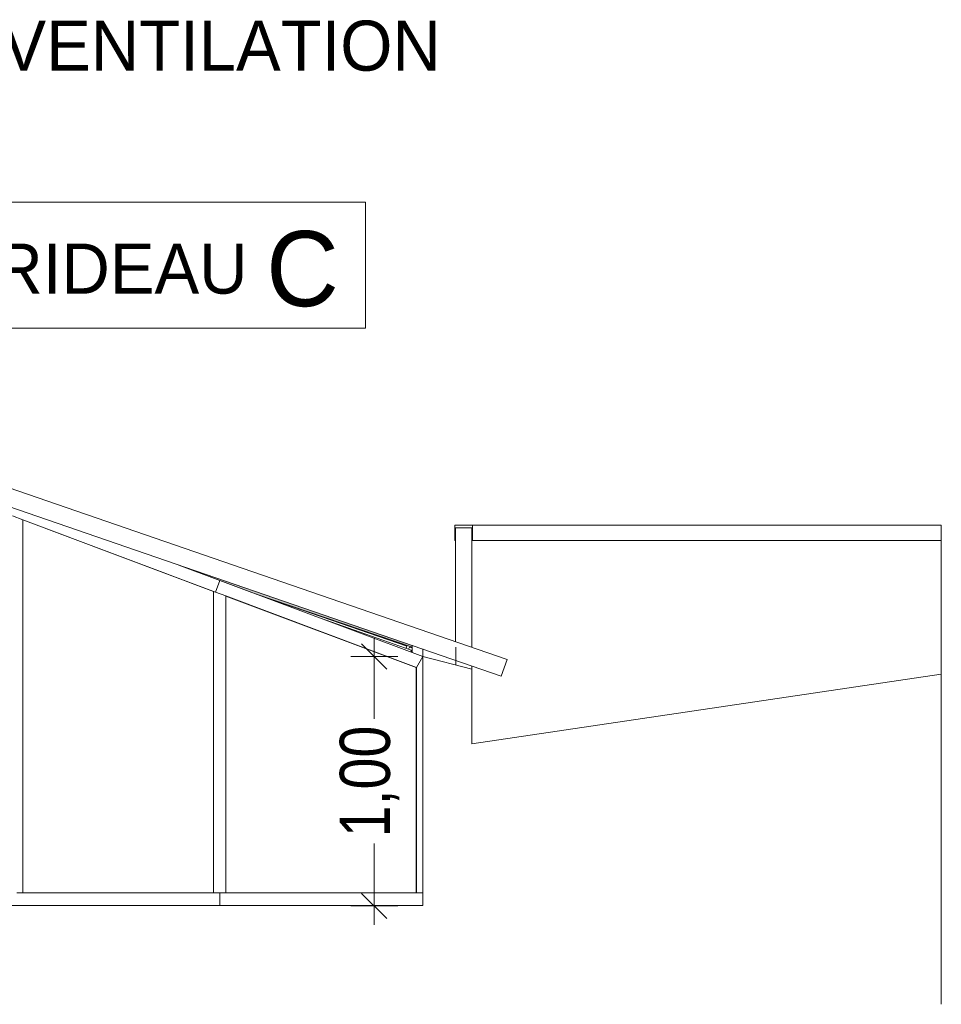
# Model space of a CAD drawing. Header units: millimetres. Extents: x 52659 to 1698020, y -10054 to 104697.
# Tile 355 of 363: x 1556641 to 1560318, y 6646 to 10577. Entities that reach past the tile are written whole.
import ezdxf

# ---------------------------------------------------------------- set-up
doc = ezdxf.new("R2010")
doc.units = ezdxf.units.MM
doc.header["$MEASUREMENT"] = 0
for name, color, linetype in [('00-00 ANCIENNE VERRIERE', 7, 'Continuous'), ('02-06 Poutre.Construction', 7, 'Continuous'), ('05-02 Cotation 200ème 100ème.Cotations', 7, 'Continuous'), ('06-02 Texte 200ème 100ème.Texte', 7, 'Continuous'), ('06-05 Etiquette.Texte', 7, 'Continuous'), ('08-01 2D Dessin général.2D', 7, 'Continuous'), ('A-GLAZ-CURT-OTLN.Modèle IFC', 7, 'Continuous'), ('A-GLAZ-CWMG-OTLN.Modèle IFC', 7, 'Continuous'), ('A-ROOF-____-OTLN.Modèle IFC', 7, 'Continuous'), ('A-WALL-____-OTLN.Modèle IFC', 7, 'Continuous'), ('S-BEAM-____-OTLN.Modèle IFC', 7, 'Continuous')]:
    doc.layers.add(name, color=color, linetype=linetype)
doc.styles.add('STYLE_GENERE_3', font='ARIALN.TTF')
doc.dimstyles.new('STYLE_GENERE__2', dxfattribs={"dimtxt": 200, "dimasz": 95, "dimexe": 0.18, "dimexo": 100, "dimgap": 0, "dimtad": 0, "dimlfac": 0.001, "dimzin": 0, "dimdsep": 46, "dimtxsty": 'STYLE_GENERE_3', "dimblk": 'ARROWHEAD_6', "dimblk1": 'ARROWHEAD_6', "dimblk2": 'ARROWHEAD_6', "dimcen": 0.09, "dimclrd": 7, "dimclre": 7, "dimclrt": 7, "dimazin": 0, "dimtfac": 1, "dimtdec": 4, "dimtmove": 0, "dimatfit": 3, "dimfxl": 1, "dimtolj": 1, "dimtzin": 0, "dimarcsym": 0})
doc.dimstyles.new('STYLE_GENERE__4', dxfattribs={"dimtxt": 0.18, "dimasz": 145.92, "dimexe": 0.18, "dimexo": 0.0625, "dimgap": 0, "dimtad": 0, "dimtih": 1, "dimtoh": 1, "dimdec": 4, "dimzin": 0, "dimdsep": 46, "dimcen": 0.09, "dimadec": 0, "dimazin": 0, "dimtfac": 1, "dimtdec": 4, "dimtmove": 0, "dimatfit": 3, "dimldrblk": 'ARROWHEAD_1', "dimfxl": 1, "dimtolj": 1, "dimtzin": 0, "dimarcsym": 0})

# ---------------------------------------------------------------- blocks, each defined once
blk = doc.blocks.new('Élément de coupe_1336_6', base_point=(1572445.2, -2053.8))
at = {"layer": 'A-WALL-____-OTLN.Modèle IFC', "color": 7, "linetype": 'Continuous', "lineweight": 18}
for p, q in [((1558206.8, 8071.6), (1558206.8, 8078.8)), ((1558208.1, 8078.8), (1558206.8, 8078.8)), ((1558206.8, 8050.5), (1558206.8, 8071.6)), ((1558248.7, 8064.9), (1558248.7, 7041)), ((1558445.3, 7686.6), (1558445.3, 7997.2)), ((1560318.5, 7964.3), (1558445.3, 7686.6)), ((1558248.7, 7041), (1555818, 7041))]:
    blk.add_line(p, q, dxfattribs=at)
at = {"layer": 'A-WALL-____-OTLN.Modèle IFC', "color": 7, "linetype": 'Continuous', "lineweight": 9}
blk.add_line((1560318.5, 6646.2), (1560318.5, 7964.3), dxfattribs=at)
blk = doc.blocks.new('Élément de coupe_1341_6', base_point=(1572445.2, -2053.8))
at = {"layer": 'A-GLAZ-CURT-OTLN.Modèle IFC', "color": 7, "linetype": 'Continuous', "lineweight": 18}
for p, q in [((1556652.7, 8580.1), (1557413.3, 8294.6)), ((1557413.3, 8294.6), (1557413.3, 7091))]:
    blk.add_line(p, q, dxfattribs=at)
blk = doc.blocks.new('Élément de coupe_1342_6', base_point=(1572445.2, -2053.8))
at = {"layer": 'A-GLAZ-CURT-OTLN.Modèle IFC', "color": 7, "linetype": 'Continuous', "lineweight": 18}
for p, q in [((1557463.1, 8275.9), (1558223.2, 7990.6)), ((1558223.2, 7990.6), (1558223.2, 7091))]:
    blk.add_line(p, q, dxfattribs=at)
blk = doc.blocks.new('Élément de coupe_1346_6', base_point=(1572445.2, -2053.8))
at = {"layer": 'A-GLAZ-CWMG-OTLN.Modèle IFC', "color": 7, "linetype": 'Continuous', "lineweight": 18}
for p, q in [((1556602.9, 8598.7), (1556604, 8598.7)), ((1556604, 8598.7), (1556604, 8157)), ((1556652.7, 8580.5), (1556611.7, 8595.9)), ((1556652.7, 8580.5), (1556652.7, 7091)), ((1556604, 8107), (1556604, 8106)), ((1556652.7, 7091), (1556628.4, 7091))]:
    blk.add_line(p, q, dxfattribs=at)
blk = doc.blocks.new('Élément de coupe_1347_6', base_point=(1572445.2, -2053.8))
at = {"layer": 'A-GLAZ-CWMG-OTLN.Modèle IFC', "color": 7, "linetype": 'Continuous', "lineweight": 18}
for p, q in [((1557413.3, 8294.6), (1557414.4, 8294.6)), ((1557414.4, 8294.6), (1557414.4, 7091)), ((1557463.1, 8276.4), (1557422.1, 8291.7)), ((1557463.1, 8276.4), (1557463.1, 7091)), ((1557463.1, 7091), (1557438.7, 7091))]:
    blk.add_line(p, q, dxfattribs=at)
blk = doc.blocks.new('Élément de coupe_1352_6', base_point=(1572445.2, -2053.8))
at = {"layer": 'A-GLAZ-CWMG-OTLN.Modèle IFC', "color": 7, "linetype": 'Continuous', "lineweight": 18}
for p, q in [((1556652.7, 8580.5), (1557422.1, 8291.7)), ((1557276, 8399.8), (1557438.7, 8338.7)), ((1557438.7, 8338.7), (1557422.1, 8291.7))]:
    blk.add_line(p, q, dxfattribs=at)
blk = doc.blocks.new('Élément de coupe_1353_6', base_point=(1572445.2, -2053.8))
at = {"layer": 'A-GLAZ-CWMG-OTLN.Modèle IFC', "color": 7, "linetype": 'Continuous', "lineweight": 18}
for p, q in [((1557438.7, 8338.7), (1558248.7, 8034.7)), ((1557463.1, 8276.4), (1558224.4, 7990.6)), ((1558224.4, 7990.6), (1558248.7, 8034.7)), ((1558223.2, 7990.6), (1558224.4, 7990.6))]:
    blk.add_line(p, q, dxfattribs=at)
blk = doc.blocks.new('Élément de coupe_1357_6', base_point=(1572445.2, -2053.8))
at = {"layer": 'A-GLAZ-CWMG-OTLN.Modèle IFC', "color": 7, "linetype": 'Continuous', "lineweight": 18}
for p, q in [((1557414.4, 7091), (1556652.7, 7091)), ((1557438.7, 7091), (1557414.4, 7091)), ((1557438.7, 7041), (1557438.7, 7091))]:
    blk.add_line(p, q, dxfattribs=at)
blk = doc.blocks.new('Élément de coupe_1358_6', base_point=(1572445.2, -2053.8))
at = {"layer": 'A-GLAZ-CWMG-OTLN.Modèle IFC', "color": 7, "linetype": 'Continuous', "lineweight": 18}
for p, q in [((1558224.4, 7091), (1557463.1, 7091)), ((1558248.7, 7091), (1558224.4, 7091))]:
    blk.add_line(p, q, dxfattribs=at)
blk = doc.blocks.new('Élément de coupe_1361_6', base_point=(1572445.2, -2053.8))
at = {"layer": 'A-GLAZ-CWMG-OTLN.Modèle IFC', "color": 7, "linetype": 'Continuous', "lineweight": 18}
blk.add_line((1558224.4, 7990.6), (1558224.4, 7091), dxfattribs=at)
blk = doc.blocks.new('Élément de coupe_1364_6', base_point=(1572445.2, -2053.8))
at = {"layer": 'A-ROOF-____-OTLN.Modèle IFC', "color": 7, "linetype": 'Continuous', "lineweight": 18}
for p, q in [((1558447.7, 8558.4), (1558377.7, 8558.4)), ((1558377.7, 8558.4), (1558377.7, 8498.4)), ((1558447.7, 8498.4), (1558447.7, 8558.4)), ((1560318.5, 8558.4), (1558447.7, 8558.4)), ((1558377.7, 8498.4), (1558380.1, 8498.4)), ((1558445.3, 8498.4), (1558447.7, 8498.4)), ((1560318.5, 8498.4), (1558447.7, 8498.4))]:
    blk.add_line(p, q, dxfattribs=at)
at = {"layer": 'A-ROOF-____-OTLN.Modèle IFC', "color": 7, "linetype": 'Continuous', "lineweight": 9}
blk.add_line((1560318.5, 8498.4), (1560318.5, 8558.4), dxfattribs=at)
blk = doc.blocks.new('Élément de coupe_1365_6', base_point=(1572445.2, -2053.8))
at = {"layer": 'A-WALL-____-OTLN.Modèle IFC', "color": 7, "linetype": 'Continuous', "lineweight": 18}
for p, q in [((1558380.1, 8498.4), (1558380.1, 8548.4)), ((1558445.3, 8548.4), (1558380.1, 8548.4)), ((1558445.3, 8548.4), (1558445.3, 8071.2)), ((1558380.1, 8093.7), (1558380.1, 8498.4))]:
    blk.add_line(p, q, dxfattribs=at)
at = {"layer": 'A-WALL-____-OTLN.Modèle IFC', "color": 7, "linetype": 'Continuous', "lineweight": 9}
blk.add_line((1560318.5, 7964.3), (1560318.5, 8498.4), dxfattribs=at)
blk = doc.blocks.new('Élément de coupe_1369_6', base_point=(1572445.2, -2053.8))
at = {"layer": 'S-BEAM-____-OTLN.Modèle IFC', "color": 7, "linetype": 'Continuous', "lineweight": 18}
for p, q in [((1553730.5, 9082.9), (1554025.2, 9128.2)), ((1554155.9, 9140.7), (1554292.6, 9146.5)), ((1553409.2, 9002.4), (1553610, 9056.6)), ((1553634.7, 9054.2), (1553474.5, 9015.6)), ((1553474.5, 9015.6), (1553386.4, 8989.2)), ((1558186, 8075.8), (1557619.4, 8270.9)), ((1558206.8, 8068.7), (1558195.5, 8072.6))]:
    blk.add_line(p, q, dxfattribs=at)
blk = doc.blocks.new('Élément de coupe_1370_6', base_point=(1572445.2, -2053.8))
at = {"layer": 'S-BEAM-____-OTLN.Modèle IFC', "color": 7, "linetype": 'Continuous', "lineweight": 18}
for p, q in [((1554423.7, 9154.7), (1554423.7, 9152.8)), ((1554467.2, 9155.5), (1554457.3, 9155.5)), ((1554483.7, 9154.1), (1554483.7, 9155)), ((1558163.3, 8086.4), (1558162.4, 8084)), ((1558162.4, 8084), (1558186.1, 8075.9)), ((1558186.1, 8075.9), (1558183.1, 8067.3)), ((1558192.5, 8063.9), (1558195.5, 8072.6)), ((1558195.5, 8072.6), (1558206.8, 8068.7))]:
    blk.add_line(p, q, dxfattribs=at)
blk = doc.blocks.new('Élément de coupe_1371_6', base_point=(1572445.2, -2053.8))
at = {"layer": '02-06 Poutre.Construction', "linetype": 'Continuous', "lineweight": 0, "true_color": 0x000000}
blk.add_hatch(color=18, dxfattribs=at).paths.add_polyline_path([(1557276, 8399.8), (1557584.2, 8284.1), (1558206.8, 8071.6), (1558206.8, 8078.8), (1558208.1, 8078.8)])
at = {"layer": '02-06 Poutre.Construction', "color": 7, "linetype": 'Continuous', "lineweight": 9}
blk.add_line((1557584.2, 8284.1), (1558206.8, 8071.6), dxfattribs=at)
blk = doc.blocks.new('Élément de coupe_1373_6', base_point=(1572445.2, -2053.8))
at = {"layer": '00-00 ANCIENNE VERRIERE', "color": 7, "linetype": 'Continuous', "lineweight": 18}
for p, q in [((1553748.8, 9160.4), (1554151.1, 9213.8)), ((1553934.4, 9190.4), (1554151.1, 9213.8)), ((1554086.6, 9208.1), (1553988.6, 9197.4)), ((1553988.6, 9197.4), (1554032.1, 9200.9)), ((1553990.6, 9197.6), (1553993.8, 9198.1)), ((1553996, 9198.2), (1553993.8, 9198.1)), ((1554041.9, 9203.3), (1554048.6, 9204.3)), ((1554048.6, 9204.3), (1554062.3, 9205.7)), ((1554055.7, 9204.8), (1554062.3, 9205.7)), ((1554062.3, 9205.7), (1554071.7, 9206.5)), ((1554070.4, 9206.4), (1554079.8, 9207.5)), ((1554079.8, 9207.5), (1554078.3, 9207.2)), ((1554079.8, 9207.5), (1554083.5, 9207.8)), ((1554086.6, 9208.1), (1554147.2, 9213.4)), ((1554086.6, 9208.1), (1554114.3, 9209.8)), ((1554114.6, 9210.7), (1554109.3, 9210.1)), ((1554121.1, 9211.1), (1554114.6, 9210.7)), ((1554137.1, 9212.5), (1554141.1, 9213)), ((1554149.4, 9213.6), (1554141.1, 9213)), ((1554141.1, 9213), (1554145.9, 9213.2)), ((1554151.1, 9213.8), (1554556.9, 9224.3)), ((1554338, 9224), (1554151.1, 9213.8)), ((1554153.8, 9213.9), (1554161, 9214.5)), ((1554161, 9214.5), (1554168.9, 9214.8)), ((1554193.9, 9216.9), (1554162.7, 9214.6)), ((1554181.3, 9216), (1554176.5, 9215.6)), ((1554186.5, 9216.4), (1554181.3, 9216)), ((1554181.3, 9216), (1554182.9, 9216.1)), ((1554193.9, 9216.9), (1554225.7, 9217.9)), ((1554216.3, 9217.3), (1554193.9, 9216.9)), ((1554250.6, 9220.4), (1554196.8, 9217)), ((1554253.3, 9220.5), (1554224.7, 9217.8)), ((1554252.3, 9220.4), (1554250.6, 9220.4)), ((1554251.6, 9220.3), (1554250.6, 9220.4)), ((1554338, 9224), (1554253.3, 9220.5)), ((1554287.6, 9221.9), (1554295.9, 9222.5)), ((1554295.1, 9222.2), (1554300.9, 9222.7)), ((1554299.1, 9222.5), (1554295.9, 9222.5)), ((1554295.9, 9222.5), (1554298.6, 9222.5)), ((1554327.8, 9223.6), (1554300.9, 9222.7)), ((1554300.9, 9222.7), (1554322.7, 9223.3)), ((1554332.6, 9223.8), (1554333, 9223.8)), ((1554334.8, 9223.9), (1554333, 9223.8)), ((1554336.3, 9223.9), (1554334.8, 9223.9)), ((1554338, 9224), (1554556.9, 9224.3)), ((1554341.2, 9224), (1554340.4, 9224)), ((1554356, 9224.5), (1554340.8, 9224)), ((1554343.6, 9224), (1554371.6, 9224.8)), ((1554371.6, 9224.8), (1554348.6, 9224)), ((1554356, 9224.5), (1554359.7, 9224.5)), ((1554371.6, 9224.8), (1554401.2, 9224.1)), ((1554434.2, 9225.7), (1554378.5, 9224.7)), ((1554385.4, 9224.5), (1554548.4, 9224.5)), ((1554481.2, 9225.6), (1554415.1, 9224.5)), ((1554434.2, 9225.7), (1554418.4, 9224.5)), ((1554434.2, 9225.7), (1554481.2, 9225.6)), ((1554445.3, 9225.7), (1554443.5, 9225.6)), ((1554445.3, 9225.7), (1554451.1, 9225.7)), ((1554468.9, 9225.6), (1554470.4, 9225.7)), ((1554469.4, 9225.6), (1554470.4, 9225.7)), ((1554470.4, 9225.7), (1554479.6, 9225.6)), ((1554479.3, 9225.6), (1554479.6, 9225.6)), ((1554479.6, 9225.6), (1554479.9, 9225.6)), ((1554509.7, 9224.5), (1554481.2, 9225.6)), ((1554484.6, 9225.5), (1554518.7, 9224.5)), ((1554553.8, 9224.3), (1554548.4, 9224.5)), ((1554556.9, 9224.3), (1554747.3, 9214.4)), ((1554556.9, 9224.3), (1554961.5, 9191.8)), ((1554569.2, 9223.9), (1554564.3, 9223.9)), ((1554564.8, 9223.9), (1554570.1, 9223.9)), ((1554638, 9221.2), (1554570.1, 9223.9)), ((1554678.4, 9219.1), (1554570.2, 9223.6)), ((1554570.4, 9223.9), (1554570.3, 9223.9)), ((1554572.6, 9223.8), (1554570.4, 9223.9)), ((1554629.5, 9221.1), (1554638, 9221.2)), ((1554638, 9221.2), (1554667.6, 9219.5)), ((1554642.1, 9221), (1554640, 9221.1)), ((1554642.1, 9221), (1554643.5, 9220.9)), ((1554725.4, 9215.6), (1554678.4, 9219.1)), ((1554689.8, 9218.2), (1554710.8, 9217)), ((1554710.8, 9217), (1554699, 9217.6)), ((1554726.3, 9215.6), (1554710.8, 9217)), ((1554718.1, 9216.5), (1554714.1, 9216.7)), ((1554723.6, 9215.9), (1554718.1, 9216.5)), ((1554720.8, 9215.8), (1554733.3, 9215.4)), ((1554731.1, 9215.6), (1554721.8, 9216.1)), ((1554733.3, 9215.4), (1554722.6, 9215.7)), ((1554723.8, 9215.8), (1554731.1, 9215.6)), ((1554731.1, 9215.6), (1554732.9, 9215.4)), ((1554747.3, 9214.4), (1554733.3, 9215.4)), ((1554961.5, 9191.8), (1554747.3, 9214.4)), ((1554749.4, 9214.2), (1554748.5, 9214.3)), ((1554753.5, 9213.8), (1554749.4, 9214.2)), ((1554784.6, 9211.3), (1554750.1, 9214.1)), ((1554753.4, 9213.8), (1554755.6, 9213.7)), ((1554753.5, 9213.8), (1554753.5, 9213.8)), ((1554755.6, 9213.7), (1554760.1, 9213.3)), ((1554755.6, 9213.7), (1554766, 9212.8)), ((1554803.6, 9208.4), (1554784.6, 9211.3)), ((1554784.6, 9211.3), (1554831.9, 9205.5)), ((1554788.6, 9210.8), (1554807.7, 9209.2)), ((1554807.7, 9209.2), (1554797.1, 9209.8)), ((1554806.2, 9209.4), (1554805.8, 9209.4)), ((1554831.5, 9206.1), (1554807.7, 9209.2)), ((1554824.8, 9207.6), (1554808.1, 9209.2)), ((1554810.4, 9208.9), (1554824.8, 9207.6)), ((1554885.4, 9201.2), (1554814.1, 9207.7)), ((1554824.8, 9207.6), (1554841.3, 9205.2)), ((1554828.2, 9206.5), (1554844.2, 9204.9)), ((1554830.1, 9206.3), (1554837.7, 9205.5)), ((1554834.2, 9205.8), (1554830.9, 9206.2)), ((1554885.4, 9201.2), (1554929.1, 9195.2)), ((1554894.7, 9199.9), (1554895, 9199.9)), ((1554895, 9199.9), (1554906.1, 9198.8)), ((1554908.6, 9198.5), (1554896.2, 9199.7)), ((1554899.5, 9199.3), (1554908.6, 9198.5)), ((1554907.2, 9198.6), (1554906.1, 9198.8)), ((1554907.2, 9198.6), (1554907.2, 9198.6)), ((1554938.4, 9194.2), (1554908.6, 9198.5)), ((1553354.4, 9064.6), (1553748.8, 9160.4)), ((1553748.8, 9160.4), (1553534.8, 9113.9)), ((1553735.6, 9157.9), (1553740.6, 9158.6)), ((1553746.1, 9159.8), (1553736.9, 9158.1)), ((1553746.1, 9159.8), (1553748.8, 9160.4)), ((1553748.8, 9160.4), (1553934.4, 9190.4)), ((1553748.8, 9160.4), (1553750.3, 9160.7)), ((1553749.9, 9160.5), (1553750.3, 9160.7)), ((1553750.3, 9160.7), (1553783.8, 9166.5)), ((1553776.5, 9164.8), (1553789, 9167.7)), ((1553783.7, 9166), (1553818.8, 9172.8)), ((1553789, 9167.7), (1553815.4, 9172.1)), ((1553789, 9167.7), (1553809.6, 9171)), ((1553800.4, 9169.6), (1553798.5, 9169.3)), ((1553800.4, 9168.7), (1553818.8, 9172.8)), ((1553800.4, 9169.6), (1553807.7, 9170.8)), ((1553800.4, 9169.6), (1553801.6, 9169.8)), ((1553818.8, 9172.8), (1553921.9, 9188.7)), ((1553824.2, 9173.6), (1553839, 9176.1)), ((1553839, 9176.1), (1553846.9, 9177.1)), ((1553846.1, 9177), (1553887.9, 9183.8)), ((1553851.7, 9177.9), (1553888.4, 9183.8)), ((1553887.9, 9183.8), (1553888, 9183.8)), ((1553888, 9183.8), (1553888, 9183.8)), ((1553916.8, 9187.9), (1553888.4, 9183.8)), ((1553912.6, 9186.9), (1553921.9, 9188.7)), ((1553934.4, 9190.4), (1553921.9, 9188.7)), ((1553929.4, 9189.7), (1553929.5, 9189.7)), ((1553929.5, 9189.7), (1553929.7, 9189.8)), ((1553929.7, 9189.8), (1553930, 9189.8)), ((1553934.4, 9190.4), (1553986.3, 9197.1)), ((1553934.4, 9190.4), (1553934.4, 9190.4)), ((1553936.2, 9190.6), (1553986, 9197.1)), ((1553943.8, 9191.4), (1553962, 9193.6)), ((1553957.1, 9192.9), (1553988.6, 9197.4)), ((1553990.5, 9197.6), (1553990.6, 9197.7)), ((1555146.5, 9162.4), (1554961.5, 9191.8)), ((1554961.5, 9191.8), (1555360.3, 9116.6)), ((1555009.4, 9184.2), (1555062.8, 9176.8)), ((1555029.9, 9180.9), (1555062.8, 9176.8)), ((1555033.6, 9180.8), (1555047.1, 9179.3)), ((1555047.1, 9179.3), (1555056.4, 9177.7)), ((1555062.8, 9176.8), (1555124.5, 9165.9)), ((1555093, 9170.9), (1555062.8, 9176.8)), ((1555084.6, 9173.2), (1555076.1, 9174.5)), ((1555084.6, 9173.2), (1555097.4, 9171)), ((1555092.3, 9171.6), (1555092.1, 9171.6)), ((1555099.3, 9170.7), (1555092.1, 9171.6)), ((1555099.3, 9170.7), (1555093.3, 9171.4)), ((1555126.4, 9165.6), (1555099.3, 9170.7)), ((1555100.4, 9170.6), (1555099.3, 9170.7)), ((1555101.5, 9170.4), (1555100.4, 9170.6)), ((1555101.5, 9170.4), (1555103.2, 9170)), ((1555146.4, 9162.4), (1555101.5, 9170.4)), ((1555108.4, 9169.1), (1555109.7, 9169)), ((1555109.7, 9169), (1555111.6, 9168.6)), ((1555123.9, 9166.5), (1555121.4, 9166.8)), ((1555126.2, 9166), (1555123.9, 9166.5)), ((1555360.3, 9116.6), (1555146.5, 9162.4)), ((1555146.5, 9162.4), (1555266.7, 9138.2)), ((1555147, 9162.3), (1555146.7, 9162.3)), ((1555147, 9162.3), (1555160.3, 9159.8)), ((1555147.4, 9162.2), (1555147, 9162.3)), ((1555153.5, 9161), (1555154.1, 9161)), ((1555154.1, 9160.9), (1555154.2, 9160.9)), ((1555160.3, 9159.8), (1555154.2, 9160.9)), ((1555160.3, 9159.8), (1555164.2, 9158.9)), ((1555160.7, 9159.5), (1555174, 9157.2)), ((1555164.3, 9158.8), (1555182.3, 9155.6)), ((1553565.6, 9121.4), (1553539.8, 9115)), ((1553552.4, 9117.8), (1553565.6, 9121.4)), ((1553565.6, 9121.4), (1553613.8, 9131.7)), ((1553566.9, 9121.7), (1553569.9, 9122.4)), ((1553623.1, 9134.2), (1553569.9, 9122.4)), ((1553569.9, 9122.4), (1553573.5, 9123.1)), ((1553587.9, 9126.4), (1553595.8, 9128.5)), ((1553595.8, 9128.5), (1553588.9, 9126.6)), ((1553628.6, 9135.6), (1553595.8, 9128.5)), ((1553598, 9127.6), (1553635.5, 9137.4)), ((1553635.5, 9137.4), (1553702.7, 9150.4)), ((1553681.2, 9147.1), (1553635.5, 9137.4)), ((1553735.6, 9157.9), (1553681.2, 9147.1)), ((1553681.2, 9147.1), (1553707.2, 9151.3)), ((1553686.1, 9148.1), (1553685.6, 9147.9)), ((1553688.2, 9148.5), (1553686.1, 9148)), ((1553688, 9148.5), (1553688, 9148.5)), ((1553688.1, 9148.5), (1553688, 9148.5)), ((1553689.8, 9148.8), (1553688.2, 9148.5)), ((1553707, 9152.2), (1553688.3, 9148.5)), ((1553815.5, 9101), (1554097.1, 9137.5)), ((1554034.8, 9132.4), (1553822.2, 9102.4)), ((1553958.3, 9119.5), (1553985.9, 9122.2)), ((1554248.7, 9150.1), (1554034.8, 9132.4)), ((1554423.7, 9154.3), (1554167.1, 9143.4)), ((1554463.3, 9155.7), (1554248.7, 9150.1)), ((1554383, 9152.5), (1554395.6, 9152.2)), ((1554677.8, 9149), (1554463.3, 9155.7)), ((1554891.6, 9130), (1554677.8, 9149)), ((1555104, 9098.9), (1554891.6, 9130)), ((1555174, 9157.2), (1555168.9, 9158)), ((1555182.3, 9155.6), (1555174, 9157.2)), ((1555175.1, 9157), (1555175, 9157)), ((1555175.1, 9157), (1555175.1, 9157)), ((1555197.6, 9152.1), (1555182.3, 9155.6)), ((1555236.5, 9144.4), (1555185.6, 9154.8)), ((1555220.4, 9147.5), (1555188, 9154.3)), ((1555247.9, 9142.3), (1555218.8, 9147.8)), ((1555247.9, 9142.3), (1555231.6, 9145.3)), ((1555247.9, 9142.3), (1555256.5, 9140.3)), ((1555261.7, 9139.3), (1555253, 9141.1)), ((1555262.7, 9139), (1555261.7, 9139.3)), ((1555261.7, 9139.3), (1555263.7, 9138.8)), ((1555315.4, 9126.2), (1555266.7, 9138.2)), ((1555323.4, 9125.4), (1555266.7, 9138.2)), ((1555293.2, 9132.3), (1555286.6, 9133.7)), ((1555288.9, 9133.2), (1555293.2, 9132.3)), ((1555310.2, 9128.4), (1555293.2, 9132.3)), ((1555323.4, 9125.4), (1555334.6, 9122.1)), ((1555350.1, 9118.8), (1555323.4, 9125.4)), ((1555340.5, 9121.4), (1555328.8, 9124.1)), ((1555341.3, 9121.2), (1555335.8, 9122.3)), ((1555341.3, 9121.2), (1555336.5, 9122.2)), ((1555354.9, 9117.8), (1555341.3, 9121.2)), ((1555343.8, 9120.6), (1555342.1, 9121)), ((1555343.8, 9120.6), (1555343, 9120.8)), ((1555355.6, 9117.6), (1555343.8, 9120.6)), ((1553534.8, 9113.9), (1553354.4, 9064.6)), ((1553433.4, 9087.4), (1553358.7, 9065.8)), ((1553432.4, 9087.1), (1553372.2, 9069.8)), ((1553401.1, 9078.3), (1553423.8, 9084.7)), ((1553433.4, 9087.4), (1553417.5, 9081.9)), ((1553534.8, 9113.9), (1553433.4, 9087.4)), ((1553433.6, 9087.4), (1553433.5, 9087.4)), ((1553433.7, 9087.5), (1553433.6, 9087.4)), ((1553500.3, 9105.2), (1553489.5, 9102.1)), ((1553490.2, 9102.3), (1553500.3, 9105.2)), ((1553524, 9111.1), (1553500.3, 9105.2)), ((1553794.3, 9096.8), (1553531.3, 9039.4)), ((1553822.2, 9102.4), (1553611.7, 9060.3)), ((1553901, 9112.1), (1553753.2, 9087.8)), ((1553881.9, 9106.2), (1553937.5, 9116.8)), ((1553883.8, 9106.5), (1553886, 9106.9)), ((1553884.4, 9106.7), (1553895.9, 9108.3)), ((1555314.3, 9055.7), (1555104, 9098.9)), ((1555360.3, 9116.6), (1555749, 8999.6)), ((1555468.9, 9088.4), (1555360.3, 9116.6)), ((1555373.9, 9113.1), (1555384.2, 9110.7)), ((1555376.6, 9112.4), (1555384.2, 9110.7)), ((1555384.2, 9110.7), (1555390.7, 9108.7)), ((1555390.3, 9108.9), (1555390.2, 9108.9)), ((1555396.9, 9107.2), (1555390.3, 9108.8)), ((1555426.6, 9099.8), (1555391.1, 9108.6)), ((1555397.2, 9107.1), (1555396.9, 9107.2)), ((1555434.5, 9097.4), (1555426.6, 9099.8)), ((1555427.8, 9099.4), (1555429, 9099.2)), ((1555429, 9099.2), (1555438.8, 9096.6)), ((1555429, 9099.2), (1555445.6, 9094.7)), ((1555446.3, 9094.6), (1555433.7, 9097.6)), ((1555436, 9097.3), (1555435.8, 9097.4)), ((1555436.1, 9097.3), (1555436, 9097.3)), ((1555436, 9097.3), (1555436, 9097.3)), ((1555437.6, 9096.9), (1555437.6, 9096.9)), ((1555437.7, 9096.9), (1555437.6, 9096.9)), ((1555446.1, 9094.6), (1555438.8, 9096.6)), ((1555438.8, 9096.6), (1555439.3, 9096.4)), ((1555451.5, 9092.9), (1555446.3, 9094.6)), ((1555446.3, 9094.6), (1555453.8, 9092.6)), ((1555451, 9093.3), (1555451, 9093.3)), ((1555453.8, 9092.6), (1555457.5, 9091.4)), ((1555468.9, 9088.4), (1555749, 8999.6)), ((1552972.3, 8927.7), (1553354.4, 9064.6)), ((1553348.6, 9062.9), (1552972.3, 8927.7)), ((1553318.5, 9053.7), (1552972.3, 8927.7)), ((1553297.6, 9047.1), (1552972.3, 8927.7)), ((1553297.6, 9047.1), (1553243.2, 9029.5)), ((1553315.8, 9052.7), (1553297.6, 9047.1)), ((1553305.3, 9049.6), (1553304.1, 9049.1)), ((1553318.1, 9053.5), (1553305.3, 9049.6)), ((1553348.6, 9062.9), (1553318.5, 9053.7)), ((1553320.4, 9054.3), (1553321, 9054.5)), ((1553321.2, 9054.5), (1553321, 9054.5)), ((1553321.2, 9054.5), (1553328.4, 9056.7)), ((1553330.6, 9057.4), (1553323.6, 9055.3)), ((1553330.1, 9057.2), (1553330.6, 9057.4)), ((1553330.6, 9057.4), (1553344.9, 9061.8)), ((1553333.2, 9058.2), (1553334.3, 9058.5)), ((1553335.6, 9059), (1553334.3, 9058.5)), ((1553335.6, 9059), (1553335.8, 9059)), ((1553344.9, 9061.8), (1553344.6, 9061.7)), ((1553344.9, 9061.8), (1553345.7, 9062)), ((1553353.4, 9064.3), (1553348.6, 9062.9)), ((1553356.3, 9065.2), (1553359.7, 9066.2)), ((1553357.1, 9065.4), (1553369.6, 9069.2)), ((1553363.6, 9067.4), (1553359.7, 9066.2)), ((1553361.4, 9066.7), (1553359.7, 9066.2)), ((1553362.6, 9067.1), (1553364.4, 9067.6)), ((1553364.4, 9067.6), (1553367.5, 9068.5)), ((1553364.4, 9067.6), (1553365.3, 9067.8)), ((1553374.8, 9070.5), (1553369.6, 9069.2)), ((1553370.2, 9069.3), (1553401.1, 9078.3)), ((1553401.1, 9078.3), (1553404.5, 9079.1)), ((1553611.7, 9060.3), (1553403.9, 9006.3)), ((1553430.1, 9009.5), (1553601.4, 9054.2)), ((1553572.6, 9046.7), (1553575.8, 9047.3)), ((1555521.8, 9000.5), (1555314.3, 9055.7)), ((1553243.2, 9029.5), (1552972.3, 8927.7)), ((1553403.9, 9006.3), (1553199.6, 8940.5)), ((1553248, 9031), (1553248.8, 9031.3)), ((1553248.8, 9031.3), (1553256.2, 9033.7)), ((1553257.9, 9034.3), (1553256.1, 9033.6)), ((1553257.9, 9034.3), (1553265.6, 9036.7)), ((1553260.6, 9035.1), (1553257.9, 9034.3)), ((1553474.5, 9024.6), (1553386.4, 8994.7)), ((1553413.9, 9003.7), (1553434.5, 9010.7)), ((1553423.5, 9006.8), (1553415.5, 9004.1)), ((1553437.1, 9009.9), (1553422.5, 9006.6)), ((1555725.7, 8933.6), (1555521.8, 9000.5)), ((1555749, 8999.6), (1558585.4, 8022.9)), ((1552999.4, 8863.1), (1552972.3, 8927.7)), ((1553199.6, 8940.5), (1552999.4, 8863.1)), ((1558562.6, 7956.8), (1555725.7, 8933.6)), ((1553065.6, 8885.6), (1552999.4, 8863.1)), ((1552999.4, 8863.1), (1553065.6, 8885.6)), ((1553065.6, 8885.5), (1552999.4, 8863.1)), ((1553065.6, 8884.8), (1552999.4, 8863.1)), ((1558585.4, 8022.9), (1558562.6, 7956.8))]:
    blk.add_line(p, q, dxfattribs=at)
at = {"layer": '00-00 ANCIENNE VERRIERE', "color": 7, "linetype": 'Continuous', "lineweight": 9}
for p, q in [((1554451.9, 9225.6), (1554451.1, 9225.7)), ((1554805.8, 9209.4), (1554805.6, 9209.4)), ((1553425, 9085), (1553423.8, 9084.7))]:
    blk.add_line(p, q, dxfattribs=at)
blk = doc.blocks.new('Élément de coupe_1382_6', base_point=(1572445.2, -2053.8))
at = {"layer": 'S-BEAM-____-OTLN.Modèle IFC', "color": 7, "linetype": 'Continuous', "lineweight": 18}
for p, q in [((1553708.4, 9074.6), (1554108.6, 9137.9)), ((1553737.9, 9074.6), (1554138.1, 9137.9)), ((1554108.6, 9137.9), (1554272.3, 9144.9)), ((1554138.1, 9137.9), (1554251.4, 9142.8)), ((1554484.5, 9154.1), (1554496.8, 9154.6)), ((1553386.4, 8985.5), (1553708.4, 9074.6)), ((1553386.4, 8977.3), (1553737.9, 9074.6)), ((1557818.5, 8196.2), (1558203.2, 8060.2)), ((1558203.2, 8060.2), (1558203.2, 8051.8))]:
    blk.add_line(p, q, dxfattribs=at)
blk = doc.blocks.new('*D1726', base_point=(1572445.2, -2053.8))
at = {"layer": '05-02 Cotation 200ème 100ème.Cotations', "color": 7, "linetype": 'Continuous', "lineweight": 13, "transparency": 16777216}
for p, q in [((1558055.2, 8034.7), (1558055.2, 8109.7)), ((1558149, 8034.7), (1557961.5, 8034.7)), ((1558055.2, 7785.6), (1558055.2, 8034.7)), ((1558055.2, 7038.7), (1558055.2, 7287.8)), ((1558149, 7038.7), (1557961.5, 7038.7)), ((1558055.2, 6963.7), (1558055.2, 7038.7))]:
    blk.add_line(p, q, dxfattribs=at)
at = {"layer": '05-02 Cotation 200ème 100ème.Cotations', "color": 7, "linetype": 'Continuous', "lineweight": 25, "transparency": 16777216}
for p, q in [((1558105.2, 7984.7), (1558005.2, 8084.7)), ((1558005.2, 7088.7), (1558105.2, 6988.7))]:
    blk.add_line(p, q, dxfattribs=at)
at = {"layer": '05-02 Cotation 200ème 100ème.Cotations', "color": 7, "lineweight": 9, "transparency": 16777216, "insert": (1558155.2, 7312.7), "char_height": 200, "attachment_point": 7, "rotation": 90, "style": 'STYLE_GENERE_3'}
blk.add_mtext('\\A1;1,00', dxfattribs=at)
blk = doc.blocks.new('ARROWHEAD_6')
at = {"color": 0, "linetype": 'Continuous', "lineweight": 0}
for p, q in [((-0.5, -0.5), (0.5, 0.5)), ((0, 0), (-1, 0))]:
    blk.add_line(p, q, dxfattribs=at)
blk = doc.blocks.new('ARROWHEAD_1')
at = {"color": 0, "linetype": 'Continuous', "lineweight": 0}
blk.add_line((0, 0), (-1, 0), dxfattribs=at)
blk.add_circle((0, 0), 0.25, dxfattribs=at)

msp = doc.modelspace()

# ---------------------------------------------------------------- linework, layer by layer
at = {"layer": '06-02 Texte 200ème 100ème.Texte', "color": 7, "linetype": 'Continuous', "lineweight": 9, "flags": 128}
msp.add_lwpolyline([(1555748.997, 9848.725), (1558021.096, 9848.725), (1558021.096, 9345.663), (1555748.997, 9345.663)], close=True, dxfattribs=at)
at = {"layer": '08-01 2D Dessin général.2D', "color": 7, "linetype": 'Continuous', "lineweight": 9}
for p, q in [((1558380.45, 8071.509), (1558380.45, 8000.831)), ((1558248.722, 8034.734), (1558445.323, 7984.134))]:
    msp.add_line(p, q, dxfattribs=at)

# ---------------------------------------------------------------- block references
at = {"layer": '00-00 ANCIENNE VERRIERE', "lineweight": 0}
msp.add_blockref('Élément de coupe_1373_6', (1572445.23, -2053.764), dxfattribs=at)
at = {"layer": '02-06 Poutre.Construction', "lineweight": 0}
msp.add_blockref('Élément de coupe_1371_6', (1572445.23, -2053.764), dxfattribs=at)
at = {"layer": 'A-GLAZ-CURT-OTLN.Modèle IFC', "lineweight": 0}
for name in ['Élément de coupe_1341_6', 'Élément de coupe_1342_6']:
    msp.add_blockref(name, (1572445.23, -2053.764), dxfattribs=at)
at = {"layer": 'A-GLAZ-CWMG-OTLN.Modèle IFC', "lineweight": 0}
for name in ['Élément de coupe_1346_6', 'Élément de coupe_1352_6', 'Élément de coupe_1353_6', 'Élément de coupe_1347_6', 'Élément de coupe_1361_6', 'Élément de coupe_1357_6', 'Élément de coupe_1358_6']:
    msp.add_blockref(name, (1572445.23, -2053.764), dxfattribs=at)
at = {"layer": 'A-ROOF-____-OTLN.Modèle IFC', "lineweight": 0}
msp.add_blockref('Élément de coupe_1364_6', (1572445.23, -2053.764), dxfattribs=at)
at = {"layer": 'A-WALL-____-OTLN.Modèle IFC', "lineweight": 0}
for name in ['Élément de coupe_1336_6', 'Élément de coupe_1365_6']:
    msp.add_blockref(name, (1572445.23, -2053.764), dxfattribs=at)
at = {"layer": 'S-BEAM-____-OTLN.Modèle IFC', "lineweight": 0}
for name in ['Élément de coupe_1382_6', 'Élément de coupe_1369_6', 'Élément de coupe_1370_6']:
    msp.add_blockref(name, (1572445.23, -2053.764), dxfattribs=at)

# ---------------------------------------------------------------- texts
at = {"layer": '06-02 Texte 200ème 100ème.Texte', "color": 7, "linetype": 'Continuous', "lineweight": 9, "insert": (1556885.047, 9581.136), "char_height": 200, "attachment_point": 5}
msp.add_mtext('\\A1;MUR RIDEAU {\\H1.5x;C}', dxfattribs=at)
at = {"layer": '06-05 Etiquette.Texte', "color": 7, "linetype": 'Continuous', "lineweight": 9, "insert": (1554739.823, 10573.4), "char_height": 200, "attachment_point": 1, "line_spacing_factor": 1.160778}
msp.add_mtext('\\A1;OUVRANT DE VENTILATION \\PA VENTELLES', dxfattribs=at)

# ---------------------------------------------------------------- dimensions: what is measured, and where the dimension line sits
at = {"layer": '05-02 Cotation 200ème 100ème.Cotations', "color": 7, "linetype": 'Continuous', "lineweight": 13}
dim = msp.add_linear_dim(base=(1558055.242, 8034.734), p1=(1558251.565, 7038.654), p2=(1558248.722, 8034.734), angle=90, dimstyle='STYLE_GENERE__2', dxfattribs=at)
dim.commit()
dim.dimension.update_dxf_attribs({"geometry": '*D1726', "text_midpoint": (1558055.242, 7572.458), "dimtype": 160, "text_rotation": 90})

# ---------------------------------------------------------------- leaders
at = {"layer": '06-05 Etiquette.Texte', "color": 7, "linetype": 'Continuous', "lineweight": 9, "annotation_type": 0, "has_hookline": 1, "hookline_direction": 0, "text_width": 4333.333}
msp.add_leader([(1554739.823, 7810.998), (1554593.903, 10573.4), (1554739.823, 10573.4)], dimstyle='STYLE_GENERE__4', dxfattribs=at)

doc.saveas('drawing.dxf')
